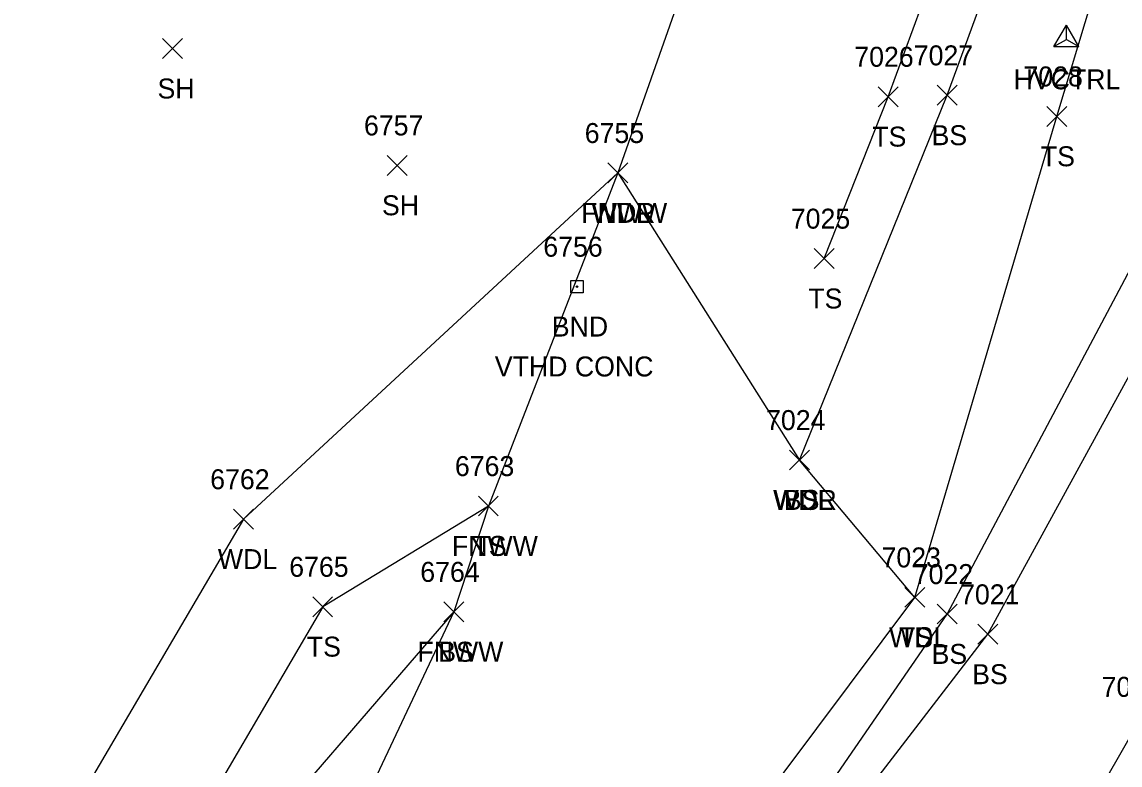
# Model space of a CAD drawing. Extents: x 1678863 to 1683592, y 407783 to 418211.
# Drawn here: x 1680837 to 1680947.1, y 409142.4 to 409216.9 of the extents above; entities that cross this region are included whole.
import ezdxf

# ---------------------------------------------------------------- set-up
doc = ezdxf.new("R2010")
doc.units = 0
for name, color, linetype in [('C_A', 7, 'Continuous'), ('CPSM', 7, 'Continuous'), ('L_A', 7, 'Continuous'), ('L_I', 7, 'Continuous'), ('L_TIC', 7, 'Continuous'), ('LAWA', 7, 'Continuous'), ('LELB', 7, 'Continuous'), ('Level 18', 7, 'Continuous'), ('LFNC', 7, 'Continuous'), ('M_A', 7, 'Continuous'), ('M_C', 7, 'Continuous'), ('M_I', 7, 'Continuous')]:
    doc.layers.add(name, color=color, linetype=linetype)

msp = doc.modelspace()

# ---------------------------------------------------------------- linework, layer by layer
at = {"layer": 'CPSM'}
for p, q in [((1680940.46, 409214.43), (1680941.71, 409216.59)), ((1680940.46, 409214.43), (1680941.71, 409216.59)), ((1680940.46, 409214.43), (1680941.71, 409216.59)), ((1680942.96, 409214.43), (1680941.71, 409216.59)), ((1680941.71, 409215.15), (1680941.71, 409216.59)), ((1680942.96, 409214.43), (1680941.71, 409216.59)), ((1680941.71, 409215.15), (1680941.71, 409216.59)), ((1680942.96, 409214.43), (1680941.71, 409216.59)), ((1680941.71, 409215.15), (1680941.71, 409216.59)), ((1680940.46, 409214.43), (1680941.71, 409215.15)), ((1680940.46, 409214.43), (1680941.71, 409215.15)), ((1680940.46, 409214.43), (1680941.71, 409215.15)), ((1680941.71, 409215.15), (1680941.71, 409215.15)), ((1680941.71, 409215.15), (1680942.96, 409214.43)), ((1680941.71, 409215.15), (1680941.71, 409215.15)), ((1680941.71, 409215.15), (1680942.96, 409214.43)), ((1680941.71, 409215.15), (1680941.71, 409215.15)), ((1680941.71, 409215.15), (1680942.96, 409214.43)), ((1680940.46, 409214.43), (1680942.96, 409214.43)), ((1680940.46, 409214.43), (1680942.96, 409214.43)), ((1680940.46, 409214.43), (1680942.96, 409214.43))]:
    msp.add_line(p, q, dxfattribs=at)
at = {"layer": 'L_TIC'}
for points in [[(1680851.14, 409213.23), (1680853.14, 409215.23)], [(1680853.14, 409213.23), (1680851.14, 409215.23)], [(1680922.84, 409208.41), (1680924.84, 409210.41)], [(1680924.84, 409208.41), (1680922.84, 409210.41)], [(1680928.75, 409208.55), (1680930.75, 409210.55)], [(1680930.75, 409208.55), (1680928.75, 409210.55)], [(1680939.73, 409206.44), (1680941.73, 409208.44)], [(1680941.73, 409206.44), (1680939.73, 409208.44)], [(1680873.63, 409201.53), (1680875.63, 409203.53)], [(1680875.63, 409201.53), (1680873.63, 409203.53)], [(1680895.75, 409200.77), (1680897.75, 409202.77)], [(1680897.75, 409200.77), (1680895.75, 409202.77)], [(1680895.75, 409200.77), (1680897.75, 409202.77)], [(1680897.75, 409200.77), (1680895.75, 409202.77)], [(1680895.75, 409200.77), (1680897.75, 409202.77)], [(1680897.75, 409200.77), (1680895.75, 409202.77)], [(1680916.43, 409192.19), (1680918.43, 409194.19)], [(1680918.43, 409192.19), (1680916.43, 409194.19)], [(1680913.95, 409172.01), (1680915.95, 409174.01)], [(1680915.95, 409172.01), (1680913.95, 409174.01)], [(1680913.95, 409172.01), (1680915.95, 409174.01)], [(1680915.95, 409172.01), (1680913.95, 409174.01)], [(1680913.95, 409172.01), (1680915.95, 409174.01)], [(1680915.95, 409172.01), (1680913.95, 409174.01)], [(1680882.78, 409167.4), (1680884.78, 409169.4)], [(1680884.78, 409167.4), (1680882.78, 409169.4)], [(1680882.78, 409167.4), (1680884.78, 409169.4)], [(1680884.78, 409167.4), (1680882.78, 409169.4)], [(1680858.26, 409166.08), (1680860.26, 409168.08)], [(1680860.26, 409166.08), (1680858.26, 409168.08)], [(1680925.51, 409158.25), (1680927.51, 409160.25)], [(1680927.51, 409158.25), (1680925.51, 409160.25)], [(1680925.51, 409158.25), (1680927.51, 409160.25)], [(1680927.51, 409158.25), (1680925.51, 409160.25)], [(1680866.18, 409157.31), (1680868.18, 409159.31)], [(1680868.18, 409157.31), (1680866.18, 409159.31)], [(1680879.32, 409156.8), (1680881.32, 409158.8)], [(1680881.32, 409156.8), (1680879.32, 409158.8)], [(1680879.32, 409156.8), (1680881.32, 409158.8)], [(1680881.32, 409156.8), (1680879.32, 409158.8)], [(1680928.75, 409156.58), (1680930.75, 409158.58)], [(1680930.75, 409156.58), (1680928.75, 409158.58)], [(1680932.82, 409154.55), (1680934.82, 409156.55)], [(1680934.82, 409154.55), (1680932.82, 409156.55)]]:
    msp.add_lwpolyline(points, dxfattribs=at)
at = {"layer": 'LAWA'}
for points in [[(1680896.75, 409201.77), (1680859.26, 409167.08), (1680840.94, 409135.88), (1680814.84, 409108.02), (1680791.41, 409069.15), (1680763.22, 409043.82)], [(1680896.75, 409201.77), (1680914.95, 409173.01)], [(1680832.86, 409047.6), (1680845.07, 409047.96), (1680857.13, 409068.65), (1680880.59, 409112.63), (1680897.26, 409128.4), (1680910.16, 409137.35), (1680926.51, 409159.25), (1680914.95, 409173.01)]]:
    msp.add_lwpolyline(points, dxfattribs=at)
at = {"layer": 'LELB'}
for points in [[(1680917.43, 409193.19), (1680923.84, 409209.41), (1680938.88, 409250.32), (1680954.91, 409297.19), (1680976.7, 409352.61), (1680990.4, 409397.47), (1681012.02, 409448.91)], [(1680914.95, 409173.01), (1680929.75, 409209.55), (1680943.44, 409246.92), (1680960.74, 409296.1), (1680981.09, 409349.34), (1680997.73, 409395.54), (1681014.65, 409437.53)], [(1680926.51, 409159.25), (1680940.73, 409207.44), (1680951.36, 409242.68), (1680971.2, 409293.85), (1680988.82, 409342.54), (1681008.62, 409391.06), (1681017.42, 409416.48)], [(1680840.46, 409037.32), (1680852.59, 409053.17), (1680859.01, 409066.18), (1680883.79, 409110.71), (1680899.81, 409126.5), (1680913.44, 409133.89), (1680929.75, 409157.58), (1680953.3, 409201.91), (1680971.45, 409242.98), (1680990.5, 409279.92), (1681010.89, 409325.6)], [(1680843.41, 409034.6), (1680854.43, 409051.59), (1680863.53, 409062.35), (1680884.72, 409109.13), (1680901.15, 409122.81), (1680916.06, 409132.46), (1680933.82, 409155.55), (1680958.16, 409200.01), (1680976.75, 409240.01), (1680995.22, 409277.43), (1681014.19, 409323.12)], [(1680850.02, 409028.29), (1680877.85, 409052.23), (1680904.68, 409083.17), (1680926.92, 409108.27), (1680948.67, 409146.28), (1680968.82, 409191.64), (1680988.36, 409233.88), (1681006.87, 409271.77), (1681025.75, 409316.41)], [(1680883.78, 409168.4), (1680867.18, 409158.31), (1680851.39, 409131.33), (1680824.53, 409101.11), (1680828.99, 409086.09), (1680829.25, 409048.23)], [(1680880.32, 409157.8), (1680856.25, 409129.89), (1680841.9, 409093.66), (1680841.17, 409074.48), (1680857.13, 409068.65)]]:
    msp.add_lwpolyline(points, dxfattribs=at)
at = {"layer": 'Level 18'}
msp.add_lwpolyline([(1680892.03, 409191), (1680893.28, 409191), (1680893.28, 409189.75), (1680892.03, 409189.75)], close=True, dxfattribs=at)
msp.add_circle((1680892.66, 409190.38), 0.0833, dxfattribs=at)
at = {"layer": 'LFNC'}
msp.add_lwpolyline([(1681020.97, 409571.46), (1681000.88, 409509.71), (1680983.07, 409456.41), (1680966.99, 409407.97), (1680949.18, 409354.43), (1680932.44, 409305.73), (1680912.74, 409247.22), (1680896.75, 409201.77), (1680883.78, 409168.4), (1680880.32, 409157.8), (1680862.92, 409120.89), (1680841.17, 409074.48), (1680829.25, 409048.23)], dxfattribs=at)

# ---------------------------------------------------------------- texts
at = {"layer": 'C_A'}
msp.add_text('HVCTRL', height=2, dxfattribs=at).set_placement((1680936.41, 409210.15))
msp.add_text('HVCTRL', height=2, dxfattribs=at).set_placement((1680936.41, 409210.15))
msp.add_text('HVCTRL', height=2, dxfattribs=at).set_placement((1680936.41, 409210.15))
at = {"layer": 'L_A'}
for s, p in [('SH', (1680850.63, 409209.23)), ('TS', (1680922.25, 409204.41)), ('BS', (1680928.19, 409204.55)), ('TS', (1680939.14, 409202.44)), ('SH', (1680873.12, 409197.53)), ('FNWW', (1680893.09, 409196.77)), ('WDR', (1680894.11, 409196.77)), ('WDL', (1680894.16, 409196.77)), ('TS', (1680915.84, 409188.19)), ('WDR', (1680912.31, 409168.01)), ('WDL', (1680912.37, 409168.01)), ('BS', (1680913.39, 409168.01)), ('FNWW', (1680880.13, 409163.4)), ('TS', (1680882.19, 409163.4)), ('WDL', (1680856.68, 409162.08)), ('WDL', (1680923.93, 409154.25)), ('TS', (1680924.92, 409154.25)), ('TS', (1680865.59, 409153.31)), ('FNWW', (1680876.67, 409152.8)), ('BS', (1680878.76, 409152.8)), ('BS', (1680928.19, 409152.58)), ('BS', (1680932.26, 409150.55))]:
    msp.add_text(s, height=2, dxfattribs=at).set_placement(p)
at = {"layer": 'L_I'}
for s, p in [('7026', (1680920.45, 409212.41)), ('7027', (1680926.41, 409212.55)), ('7028', (1680937.4, 409210.44)), ('6757', (1680871.32, 409205.53)), ('6755', (1680893.44, 409204.77)), ('6755', (1680893.44, 409204.77)), ('6755', (1680893.44, 409204.77)), ('7025', (1680914.09, 409196.19)), ('7024', (1680911.61, 409176.01)), ('7024', (1680911.61, 409176.01)), ('7024', (1680911.61, 409176.01)), ('6763', (1680880.43, 409171.4)), ('6763', (1680880.43, 409171.4)), ('6762', (1680855.91, 409170.08)), ('7023', (1680923.18, 409162.25)), ('7023', (1680923.18, 409162.25)), ('6765', (1680863.83, 409161.31)), ('6764', (1680876.96, 409160.8)), ('6764', (1680876.96, 409160.8)), ('7022', (1680926.41, 409160.58)), ('7021', (1680931.05, 409158.55)), ('7066', (1680945.23, 409149.28))]:
    msp.add_text(s, height=2, dxfattribs=at).set_placement(p)
at = {"layer": 'M_A'}
msp.add_text('BND', height=2, dxfattribs=at).set_placement((1680890.14, 409185.38))
at = {"layer": 'M_C'}
msp.add_text('VTHD CONC', height=2, dxfattribs=at).set_placement((1680884.43, 409181.38))
at = {"layer": 'M_I'}
msp.add_text('6756', height=2, dxfattribs=at).set_placement((1680889.29, 409193.38))

doc.saveas('drawing.dxf')
